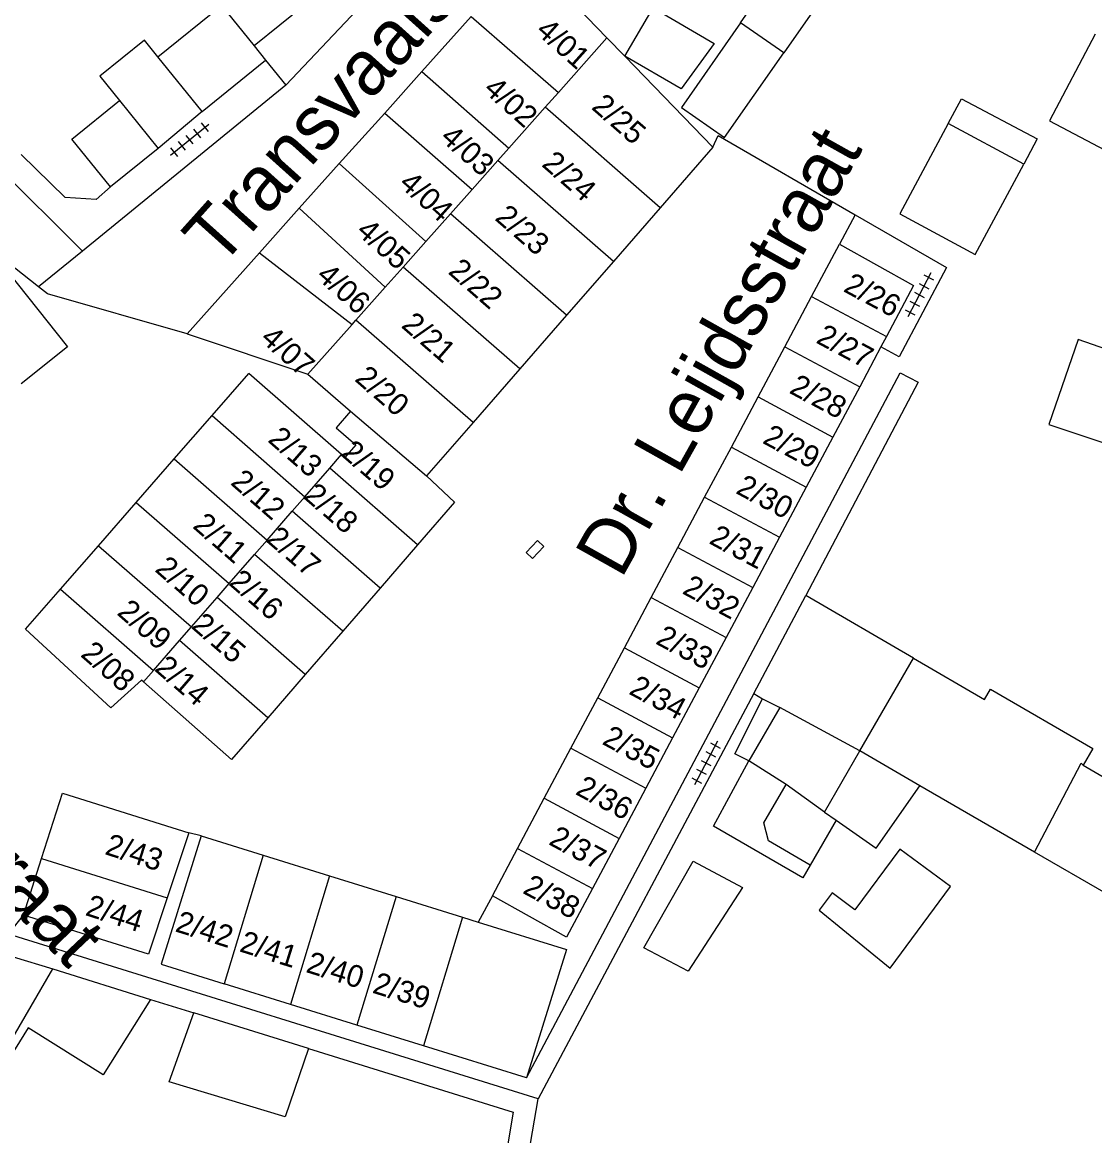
# Model space of a CAD drawing. Extents: x 132994 to 136000, y 393499 to 395512.
# Drawn here: x 133895 to 133943.8, y 395232.8 to 395283.5 of the extents above; entities that cross this region are included whole.
import ezdxf

# ---------------------------------------------------------------- set-up
doc = ezdxf.new("R2010")
doc.units = 0
for name, color, linetype in [('gg-afsc-erfafscheiding', 7, 'Continuous'), ('gg-afsc-muur', 7, 'Continuous'), ('gg-anno-huisnummerreeks BGT', 7, 'Continuous'), ('gg-anno-openbare ruimte label', 7, 'Continuous'), ('gg-bbg-bijgebouw', 7, 'Continuous'), ('gg-bbg-gedigitaliseerde bijgebouw', 7, 'Continuous'), ('gg-bbg-luifel en loopbrug', 7, 'Continuous'), ('gg-bbg-tussenscheiding', 7, 'Continuous'), ('gt-grn-vlakafsluiter', 7, 'Continuous'), ('gt-grn-weggrens', 7, 'Continuous'), ('gt-symb-kolk center center', 7, 'Continuous'), ('gt-symb-tegel verharding', 7, 'Continuous')]:
    doc.layers.add(name, color=color, linetype=linetype)

# ---------------------------------------------------------------- blocks, each defined once
blk = doc.blocks.new('gt0-TEG1')
at = {"layer": 'gt-symb-tegel verharding'}
for p, q in [((-1.125, 0), (1.125, 0)), ((-0.9, -0.25), (-0.9, 0.25)), ((-0.45, -0.25), (-0.45, 0.25)), ((0, -0.25), (0, 0.25)), ((0.45, -0.25), (0.45, 0.25)), ((0.9, -0.25), (0.9, 0.25))]:
    blk.add_line(p, q, dxfattribs=at)
blk = doc.blocks.new('gt0-KOLKCC')
at = {"layer": 'gt-symb-kolk center center'}
blk.add_lwpolyline([(-0.375, 0.2), (0.375, 0.2), (0.375, -0.2), (-0.375, -0.2)], close=True, dxfattribs=at)

msp = doc.modelspace()

# ---------------------------------------------------------------- linework, layer by layer
at = {"layer": 'gg-afsc-erfafscheiding'}
for p, q in [((133906.036, 395281.751), (133906.954, 395280.613)), ((133906.954, 395280.613), (133897.703, 395273.066)), ((133928.238, 395252.948), (133918.43, 395234.521)), ((133918.43, 395234.521), (133894.344, 395242.012)), ((133900.79, 395239.041), (133902.769, 395238.425))]:
    msp.add_line(p, q, dxfattribs=at)
for points in [[(133906.681, 395292.361), (133911.806, 395285.759), (133906.954, 395280.613)], [(133926.382, 395277.802), (133926.62, 395278.331), (133932.857, 395274.724)], [(133898.973, 395275.988), (133898.321, 395275.423), (133896.911, 395275.507), (133894.914, 395277.469)], [(133932.857, 395274.724), (133937.016, 395272.319), (133934.857, 395268.269), (133934.028, 395268.711)], [(133917.904, 395235.473), (133934.897, 395267.536), (133935.727, 395267.104), (133930.603, 395257.402)], [(133907.984, 395236.803), (133917.299, 395233.906), (133915.508, 395223.22), (133918.358, 395222.289)], [(133931.792, 395217.982), (133932.108, 395218.951), (133916.632, 395224.011), (133918.43, 395234.521)]]:
    msp.add_lwpolyline(points, dxfattribs=at)
at = {"layer": 'gg-afsc-muur'}
msp.add_lwpolyline([(133902.466, 395269.31), (133896.115, 395271.128), (133895.703, 395271.452)], dxfattribs=at)
at = {"layer": 'gg-bbg-bijgebouw'}
for p, q in [((133919.539, 395284.865), (133921.564, 395282.775)), ((133915.389, 395283.747), (133913.138, 395281.235)), ((133921.564, 395282.775), (133922.372, 395281.941)), ((133922.372, 395281.941), (133926.382, 395277.802)), ((133913.138, 395281.235), (133911.45, 395279.351)), ((133911.45, 395279.351), (133909.386, 395277.048)), ((133926.382, 395277.802), (133923.982, 395275.046)), ((133909.386, 395277.048), (133907.566, 395275.017)), ((133907.566, 395275.017), (133905.755, 395272.996)), ((133923.982, 395275.046), (133921.853, 395272.602)), ((133905.755, 395272.996), (133902.466, 395269.31)), ((133930.872, 395271), (133932.146, 395273.39)), ((133921.853, 395272.602), (133919.725, 395270.158)), ((133929.656, 395268.719), (133930.872, 395271)), ((133919.725, 395270.158), (133917.597, 395267.715)), ((133902.466, 395269.31), (133907.958, 395267.467)), ((133934.278, 395269.18), (133934.028, 395268.711)), ((133928.439, 395266.437), (133929.656, 395268.719)), ((133934.028, 395268.711), (133933.062, 395266.899)), ((133903.595, 395265.59), (133905.265, 395267.504)), ((133917.597, 395267.715), (133915.469, 395265.271)), ((133933.062, 395266.899), (133931.845, 395264.616)), ((133927.223, 395264.156), (133928.439, 395266.437)), ((133901.873, 395263.617), (133903.595, 395265.59)), ((133915.469, 395265.271), (133913.359, 395262.848)), ((133931.845, 395264.616), (133930.629, 395262.335)), ((133926.007, 395261.874), (133927.223, 395264.156)), ((133900.151, 395261.644), (133901.873, 395263.617)), ((133930.629, 395262.335), (133929.413, 395260.054)), ((133924.791, 395259.593), (133926.007, 395261.874)), ((133898.429, 395259.671), (133900.151, 395261.644)), ((133929.413, 395260.054), (133928.196, 395257.772)), ((133896.707, 395257.698), (133898.429, 395259.671)), ((133912.946, 395259.716), (133911.244, 395257.749)), ((133923.575, 395257.312), (133924.791, 395259.593)), ((133928.196, 395257.772), (133926.98, 395255.491)), ((133911.244, 395257.749), (133909.542, 395255.782)), ((133922.358, 395255.029), (133923.575, 395257.312)), ((133909.542, 395255.782), (133907.839, 395253.816)), ((133926.98, 395255.491), (133925.764, 395253.209)), ((133921.142, 395252.748), (133922.358, 395255.029)), ((133907.839, 395253.816), (133906.137, 395251.849)), ((133925.764, 395253.209), (133924.548, 395250.928)), ((133919.926, 395250.467), (133921.142, 395252.748)), ((133924.548, 395250.928), (133923.331, 395248.646)), ((133918.71, 395248.185), (133919.926, 395250.467)), ((133923.331, 395248.646), (133922.115, 395246.365)), ((133917.494, 395245.904), (133918.71, 395248.185)), ((133902.546, 395246.621), (133901.559, 395243.652)), ((133903.102, 395246.473), (133905.921, 395245.596)), ((133922.115, 395246.365), (133920.899, 395244.084)), ((133916.349, 395243.757), (133917.494, 395245.904)), ((133895.012, 395242.877), (133895.839, 395245.453)), ((133905.921, 395245.596), (133908.944, 395244.656)), ((133908.944, 395244.656), (133911.969, 395243.716)), ((133911.969, 395243.716), (133914.993, 395242.775)), ((133914.993, 395242.775), (133915.707, 395242.553)), ((133907.167, 395238.813), (133904.142, 395239.753)), ((133910.19, 395237.872), (133907.167, 395238.813)), ((133913.215, 395236.931), (133910.19, 395237.872)), ((133917.904, 395235.473), (133913.215, 395236.931))]:
    msp.add_line(p, q, dxfattribs=at)
for points in [[(133932.146, 395273.39), (133935.515, 395271.501), (133934.278, 395269.18)], [(133893.835, 395272.711), (133897.024, 395268.716), (133894.913, 395267.03)], [(133913.359, 395262.848), (133914.623, 395261.654), (133912.946, 395259.716)], [(133900.481, 395253.482), (133900.388, 395253.564), (133898.996, 395252.302), (133895.116, 395255.875), (133896.707, 395257.698)], [(133906.137, 395251.849), (133904.488, 395249.943), (133900.481, 395253.482)], [(133895.839, 395245.453), (133896.792, 395248.421), (133902.546, 395246.621)], [(133903.102, 395246.473), (133901.288, 395240.641), (133904.142, 395239.753)], [(133901.559, 395243.652), (133900.708, 395241.091), (133895.012, 395242.877)], [(133920.899, 395244.084), (133919.718, 395241.868), (133916.349, 395243.757)], [(133915.707, 395242.553), (133919.718, 395241.306), (133917.904, 395235.473)]]:
    msp.add_lwpolyline(points, dxfattribs=at)
at = {"layer": 'gg-bbg-gedigitaliseerde bijgebouw'}
for p, q in [((133901.134, 395281.909), (133904.026, 395284.242)), ((133929.605, 395282.081), (133927.64, 395283.453)), ((133905.513, 395282.399), (133906.036, 395281.751)), ((133903.144, 395279.418), (133901.134, 395281.909)), ((133903.144, 395279.418), (133906.036, 395281.751)), ((133899.393, 395279.913), (133901.145, 395277.741)), ((133937.092, 395278.868), (133934.881, 395274.766)), ((133940.52, 395277.02), (133937.092, 395278.868)), ((133901.145, 395277.741), (133898.973, 395275.988)), ((133909.487, 395263.819), (133905.265, 395267.504)), ((133907.958, 395267.467), (133909.901, 395265.792)), ((133933.064, 395250.34), (133935.509, 395254.559)), ((133929.427, 395252.319), (133928.021, 395249.891)), ((133933.064, 395250.34), (133929.427, 395252.319)), ((133931.462, 395247.558), (133933.064, 395250.34)), ((133935.796, 395248.757), (133933.064, 395250.34)), ((133929.708, 395248.816), (133928.021, 395249.891)), ((133941.017, 395245.732), (133935.796, 395248.757)), ((133931.991, 395247.189), (133930.809, 395245.149)), ((133931.462, 395247.558), (133931.991, 395247.189)), ((133894.555, 395240.98), (133896.347, 395240.423)), ((133896.347, 395240.423), (133900.79, 395239.041)), ((133907.984, 395236.803), (133902.769, 395238.425))]:
    msp.add_line(p, q, dxfattribs=at)
for points in [[(133904.026, 395284.242), (133906.363, 395286.128), (133907.851, 395284.285), (133905.513, 395282.399)], [(133922.372, 395281.941), (133923.668, 395284.138), (133926.432, 395282.513), (133924.937, 395280.447), (133922.372, 395281.941)], [(133927.64, 395283.453), (133924.953, 395279.608), (133926.917, 395278.236), (133929.605, 395282.081)], [(133898.973, 395275.988), (133897.221, 395278.161), (133899.393, 395279.913)], [(133934.881, 395274.766), (133938.308, 395272.918), (133940.52, 395277.02)], [(133945.906, 395268.042), (133942.992, 395269.047), (133941.661, 395265.185), (133946.604, 395263.531)], [(133909.901, 395265.792), (133909.244, 395265.04), (133910.143, 395264.255), (133909.643, 395263.683), (133909.487, 395263.819)], [(133935.509, 395254.559), (133938.745, 395252.684), (133939.013, 395253.147), (133943.669, 395250.449), (133943.227, 395249.687)], [(133943.227, 395249.687), (133946.538, 395247.768), (133944.267, 395243.849), (133941.017, 395245.732)], [(133930.809, 395245.149), (133928.912, 395246.247), (133928.697, 395247.069), (133929.708, 395248.816)], [(133925.483, 395245.323), (133927.732, 395244.131), (133925.26, 395240.321), (133923.245, 395241.388), (133925.483, 395245.323)], [(133900.79, 395239.041), (133898.636, 395235.611), (133895.238, 395237.745), (133893.288, 395234.641), (133893.105, 395234.846)], [(133907.984, 395236.803), (133906.93, 395233.698), (133901.641, 395235.297), (133902.769, 395238.425)]]:
    msp.add_lwpolyline(points, dxfattribs=at)
at = {"layer": 'gg-bbg-luifel en loopbrug'}
for p, q in [((133903.144, 395279.418), (133901.145, 395277.741)), ((133897.703, 395273.066), (133893.615, 395277.138)), ((133897.703, 395273.066), (133895.703, 395271.452)), ((133928.238, 395252.948), (133930.603, 395257.402)), ((133935.509, 395254.559), (133930.603, 395257.402)), ((133928.238, 395252.948), (133928.642, 395252.714)), ((133928.642, 395252.714), (133929.427, 395252.319))]:
    msp.add_line(p, q, dxfattribs=at)
for points in [[(133927.64, 395283.453), (133929.054, 395285.478), (133931.019, 395284.106), (133929.605, 395282.081)], [(133901.134, 395281.909), (133900.521, 395282.668), (133898.491, 395281.03), (133899.393, 395279.913)], [(133943.766, 395282.939), (133941.688, 395279.002), (133944.492, 395277.522), (133946.491, 395281.501)], [(133937.092, 395278.868), (133937.69, 395280), (133941.134, 395278.183), (133940.52, 395277.02)], [(133895.703, 395271.452), (133893.961, 395272.825), (133893.835, 395272.711)], [(133928.021, 395249.891), (133927.383, 395250.212), (133928.642, 395252.714)], [(133930.809, 395245.149), (133930.47, 395244.564), (133926.407, 395246.918), (133928.021, 395249.891)], [(133931.991, 395247.189), (133933.816, 395245.917), (133935.796, 395248.757)], [(133934.439, 395240.458), (133937.192, 395244.174), (133934.891, 395245.879), (133932.846, 395243.118), (133931.801, 395243.893), (133931.213, 395243.1), (133934.439, 395240.458)]]:
    msp.add_lwpolyline(points, dxfattribs=at)
at = {"layer": 'gg-bbg-tussenscheiding'}
for p, q in [((133904.026, 395284.242), (133905.513, 395282.399)), ((133915.389, 395283.747), (133919.351, 395280.287)), ((133919.351, 395280.287), (133921.564, 395282.775)), ((133913.138, 395281.235), (133917.103, 395277.759)), ((133918.749, 395279.61), (133919.351, 395280.287)), ((133917.103, 395277.759), (133918.749, 395279.61)), ((133923.982, 395275.046), (133918.749, 395279.61)), ((133911.45, 395279.351), (133915.428, 395275.876)), ((133916.595, 395277.188), (133917.103, 395277.759)), ((133909.386, 395277.048), (133913.327, 395273.513)), ((133915.428, 395275.876), (133916.595, 395277.188)), ((133921.853, 395272.602), (133916.595, 395277.188)), ((133914.441, 395274.766), (133915.428, 395275.876)), ((133907.566, 395275.017), (133911.475, 395271.43)), ((133913.327, 395273.513), (133914.441, 395274.766)), ((133919.725, 395270.158), (133914.441, 395274.766)), ((133912.288, 395272.345), (133913.327, 395273.513)), ((133905.755, 395272.996), (133909.971, 395269.739)), ((133911.475, 395271.43), (133912.288, 395272.345)), ((133917.597, 395267.715), (133912.288, 395272.345)), ((133910.135, 395269.923), (133911.475, 395271.43)), ((133930.872, 395271), (133934.278, 395269.18)), ((133909.971, 395269.739), (133910.135, 395269.923)), ((133915.469, 395265.271), (133910.135, 395269.923)), ((133907.958, 395267.467), (133909.971, 395269.739)), ((133929.656, 395268.719), (133933.062, 395266.899)), ((133928.439, 395266.437), (133931.845, 395264.616)), ((133903.595, 395265.59), (133907.818, 395261.903)), ((133909.901, 395265.792), (133913.359, 395262.848)), ((133927.223, 395264.156), (133930.629, 395262.335)), ((133901.873, 395263.617), (133906.098, 395259.928)), ((133908.949, 395263.202), (133909.487, 395263.819)), ((133907.818, 395261.903), (133908.949, 395263.202)), ((133912.946, 395259.716), (133908.949, 395263.202)), ((133907.24, 395261.241), (133907.818, 395261.903)), ((133926.007, 395261.874), (133929.413, 395260.054)), ((133900.151, 395261.644), (133904.378, 395257.954)), ((133906.098, 395259.928), (133907.24, 395261.241)), ((133911.244, 395257.749), (133907.24, 395261.241)), ((133905.532, 395259.279), (133906.098, 395259.928)), ((133898.429, 395259.671), (133902.657, 395255.979)), ((133904.378, 395257.954), (133905.532, 395259.279)), ((133909.542, 395255.782), (133905.532, 395259.279)), ((133924.791, 395259.593), (133928.196, 395257.772)), ((133903.824, 395257.318), (133904.378, 395257.954)), ((133896.707, 395257.698), (133900.937, 395254.005)), ((133902.657, 395255.979), (133903.824, 395257.318)), ((133907.839, 395253.816), (133903.824, 395257.318)), ((133923.575, 395257.312), (133926.98, 395255.491)), ((133902.115, 395255.357), (133902.657, 395255.979)), ((133900.937, 395254.005), (133902.115, 395255.357)), ((133906.137, 395251.849), (133902.115, 395255.357)), ((133922.358, 395255.029), (133925.764, 395253.209)), ((133900.481, 395253.482), (133900.937, 395254.005)), ((133921.142, 395252.748), (133924.548, 395250.928)), ((133919.926, 395250.467), (133923.331, 395248.646)), ((133931.462, 395247.558), (133929.708, 395248.816)), ((133918.71, 395248.185), (133922.115, 395246.365)), ((133917.494, 395245.904), (133920.899, 395244.084)), ((133895.839, 395245.453), (133901.559, 395243.652)), ((133905.921, 395245.596), (133904.142, 395239.753)), ((133908.944, 395244.656), (133907.167, 395238.813)), ((133911.969, 395243.716), (133910.19, 395237.872)), ((133914.993, 395242.775), (133913.215, 395236.931)), ((133893.105, 395234.846), (133896.347, 395240.423))]:
    msp.add_line(p, q, dxfattribs=at)
msp.add_lwpolyline([(133941.017, 395245.732), (133943.13, 395249.776), (133943.227, 395249.687)], dxfattribs=at)
at = {"layer": 'gt-grn-vlakafsluiter'}
for p, q in [((133903.102, 395246.473), (133902.546, 395246.621)), ((133916.349, 395243.757), (133915.707, 395242.553)), ((133894.344, 395242.012), (133895.012, 395242.877))]:
    msp.add_line(p, q, dxfattribs=at)
at = {"layer": 'gt-grn-weggrens'}
msp.add_line((133932.857, 395274.724), (133932.146, 395273.39), dxfattribs=at)

# ---------------------------------------------------------------- block references
at = {"layer": 'gt-symb-kolk center center', "rotation": 46.62038199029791}
msp.add_blockref('gt0-KOLKCC', (133918.286, 395259.501), dxfattribs=at)
at = {"layer": 'gt-symb-tegel verharding'}
for p, rotation in [((133902.573, 395278.139), 39.196688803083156), ((133935.773, 395271.082), -117.9747299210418), ((133926.068, 395249.793), -118.02531606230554)]:
    msp.add_blockref('gt0-TEG1', p, dxfattribs=dict(at, rotation=rotation))

# ---------------------------------------------------------------- texts
at = {"layer": 'gg-anno-huisnummerreeks BGT'}
for s, rotation, p in [('4/01', 318.1, (133918.279, 395283.016)), ('4/02', 318.1, (133915.896, 395280.358)), ('2/25', 318.9, (133920.813, 395279.568)), ('4/03', 318.1, (133913.927, 395278.16)), ('2/24', 318.9, (133918.549, 395276.968)), ('4/04', 318.1, (133912.051, 395276.066)), ('2/23', 319, (133916.418, 395274.522)), ('4/05', 318.1, (133910.109, 395273.899)), ('2/22', 318.9, (133914.293, 395272.081)), ('4/06', 318.1, (133908.293, 395271.873)), ('2/26', 331.9, (133932.271, 395271.26)), ('2/21', 319, (133912.162, 395269.635)), ('4/07', 318.3, (133905.747, 395269.021)), ('2/27', 331.9, (133931.026, 395268.925)), ('2/20', 318.9, (133910.045, 395267.203)), ('2/28', 331.9, (133929.809, 395266.642)), ('2/13', 318.9, (133906.091, 395264.434)), ('2/29', 331.9, (133928.593, 395264.362)), ('2/19', 319.1, (133909.405, 395263.814)), ('2/12', 318.9, (133904.395, 395262.49)), ('2/30', 331.9, (133927.377, 395262.081)), ('2/18', 319.1, (133907.715, 395261.862)), ('2/11', 318.9, (133902.673, 395260.517)), ('2/17', 319.1, (133906.013, 395259.895)), ('2/31', 331.9, (133926.161, 395259.799)), ('2/10', 318.9, (133900.951, 395258.544)), ('2/16', 319.1, (133904.312, 395257.93)), ('2/32', 331.9, (133924.945, 395257.518)), ('2/09', 318.9, (133899.229, 395256.571)), ('2/15', 319.1, (133902.608, 395255.962)), ('2/33', 331.9, (133923.729, 395255.236)), ('2/08', 318.9, (133897.572, 395254.673)), ('2/14', 319.1, (133900.932, 395254.025)), ('2/34', 331.9, (133922.512, 395252.954)), ('2/35', 331.9, (133921.296, 395250.673)), ('2/36', 331.9, (133920.08, 395248.392)), ('2/37', 331.9, (133918.864, 395246.11)), ('2/43', 342.2, (133898.677, 395245.654)), ('2/38', 331.9, (133917.683, 395243.895)), ('2/44', 342.2, (133897.787, 395242.882)), ('2/42', 342.7, (133901.876, 395242.142)), ('2/41', 342.7, (133904.799, 395241.233)), ('2/40', 342.7, (133907.824, 395240.293)), ('2/39', 342.7, (133910.846, 395239.353))]:
    msp.add_text(s, height=1, rotation=rotation, dxfattribs=at).set_placement(p)
at = {"layer": 'gg-anno-openbare ruimte label'}
for s, rotation, p in [('Transvaalstraat', 48.1, (133903.963, 395272.275)), ('Dr. Leijdsstraat', 60.7, (133922.209, 395258.121)), ('Dr. Leijdsstraat', 313.5, (133881.605, 395256.693))]:
    msp.add_text(s, height=2.5, rotation=rotation, dxfattribs=at).set_placement(p)

doc.saveas('drawing.dxf')
